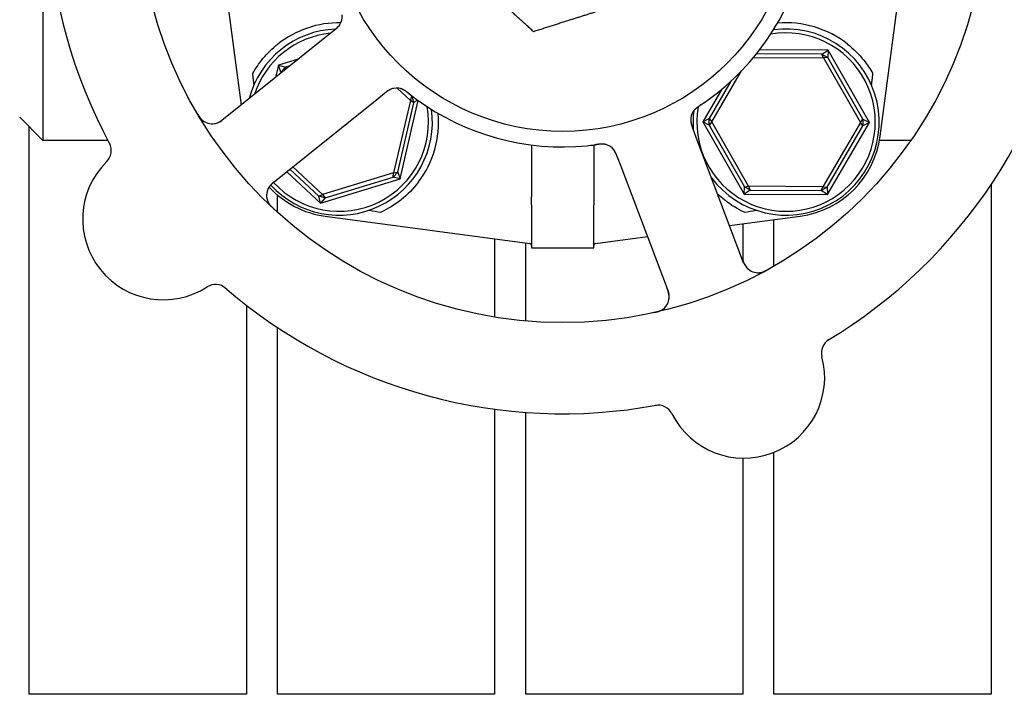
# Model space of a CAD drawing. Header units: inches. Extents: x 24 to 1128, y -69 to 748.
# Tile 639 of 656: x 749.13 to 753.1, y 604.46 to 607.18. Entities that reach past the tile are written whole.
import ezdxf

# ---------------------------------------------------------------- set-up
doc = ezdxf.new("R2010")
doc.units = ezdxf.units.IN
doc.header["$LTSCALE"] = 32
doc.header["$MEASUREMENT"] = 0
doc.layers.add('Visible (ANSI)', color=7, linetype='Continuous', lineweight=30)

msp = doc.modelspace()

# ---------------------------------------------------------------- linework, layer by layer
at = {"layer": 'Visible (ANSI)'}
for p, q in [((749.22847, 608.64228), (749.22847, 606.69478)), ((749.91597, 607.66853), (750.02662, 606.83734)), ((752.60112, 606.71187), (752.7157, 607.57258)), ((750.4013, 607.13797), (750.37019, 607.11301)), ((750.37019, 607.11301), (749.94953, 606.77549)), ((752.3915, 607.0583), (752.11553, 607.0597)), ((752.36677, 607.0428), (752.3915, 607.0583)), ((752.3915, 607.0583), (752.39014, 607.02914)), ((752.5578, 606.76682), (752.3915, 607.0583)), ((750.25654, 607.02182), (750.1769, 606.99751)), ((752.09064, 607.02858), (752.3733, 607.02714)), ((752.36677, 607.0428), (752.10334, 607.04414)), ((752.36677, 607.0428), (752.39014, 607.02914)), ((752.3733, 607.02714), (752.36677, 607.0428)), ((752.39014, 607.02914), (752.3733, 607.02714)), ((752.3733, 607.02714), (752.52172, 606.767)), ((752.53202, 606.78048), (752.39014, 607.02914)), ((750.1769, 606.99751), (750.16565, 606.94889)), ((750.1769, 606.99751), (750.20503, 606.98976)), ((750.18657, 606.96998), (750.1769, 606.99751)), ((750.18657, 606.96998), (750.20503, 606.98976)), ((750.20503, 606.98976), (750.20398, 606.97965)), ((750.22368, 606.99545), (750.20503, 606.98976)), ((751.92273, 606.77006), (752.04214, 606.97447)), ((750.18657, 606.96998), (750.18534, 606.96469)), ((750.19342, 606.97117), (750.18657, 606.96998)), ((751.99994, 606.9332), (751.91257, 606.78364)), ((750.65545, 606.90565), (750.70868, 606.85596)), ((751.96283, 606.90066), (751.88664, 606.77024)), ((750.15292, 606.522), (750.57358, 606.85952)), ((750.57358, 606.85952), (750.60471, 606.88449)), ((750.70868, 606.85596), (750.64117, 606.56417)), ((750.66755, 606.53955), (750.74056, 606.8551)), ((750.71451, 606.87189), (750.69919, 606.8862)), ((750.70868, 606.85596), (750.71451, 606.87189)), ((750.72241, 606.84601), (750.70868, 606.85596)), ((750.71451, 606.87189), (750.72241, 606.84601)), ((750.71451, 606.87189), (750.71884, 606.87108)), ((750.7354, 606.85881), (750.72241, 606.84601)), ((750.65788, 606.56708), (750.72241, 606.84601)), ((749.13472, 606.78853), (749.22847, 606.69478)), ((751.88664, 606.77024), (751.91257, 606.78364)), ((751.91243, 606.75658), (751.91257, 606.78364)), ((751.91257, 606.78364), (751.92273, 606.77006)), ((752.52172, 606.767), (752.53202, 606.78048)), ((752.53202, 606.78048), (752.53188, 606.75342)), ((752.53202, 606.78048), (752.5578, 606.76682)), ((749.17313, 604.46353), (749.17313, 606.75012)), ((751.8603, 606.70653), (751.84616, 606.74385)), ((751.91243, 606.75658), (751.88664, 606.77024)), ((751.88664, 606.77024), (752.05295, 606.47876)), ((751.92273, 606.77006), (751.91243, 606.75658)), ((751.91243, 606.75658), (752.05431, 606.50791)), ((752.07115, 606.50992), (751.92273, 606.77006)), ((752.52172, 606.767), (752.37065, 606.50839)), ((752.38747, 606.50622), (752.53188, 606.75342)), ((752.38853, 606.47705), (752.5578, 606.76682)), ((752.53188, 606.75342), (752.52172, 606.767)), ((752.5578, 606.76682), (752.53188, 606.75342)), ((749.48989, 606.69478), (749.22847, 606.69478)), ((752.05131, 606.20216), (751.8603, 606.70653)), ((752.72485, 606.69478), (752.59845, 606.69478)), ((751.19695, 606.67641), (751.19695, 606.46799)), ((751.4475, 606.67641), (751.4475, 606.46799)), ((751.54224, 606.62872), (751.55636, 606.59143)), ((750.22304, 606.57826), (750.33923, 606.46982)), ((750.35472, 606.47674), (750.23536, 606.58814)), ((751.55636, 606.59143), (751.74737, 606.08706)), ((750.21073, 606.56838), (750.34658, 606.44158)), ((750.34658, 606.44158), (750.66755, 606.53955)), ((750.64117, 606.56417), (750.35472, 606.47674)), ((750.36559, 606.46372), (750.63942, 606.5473)), ((750.65788, 606.56708), (750.63942, 606.5473)), ((750.63942, 606.5473), (750.64117, 606.56417)), ((750.66755, 606.53955), (750.63942, 606.5473)), ((750.64117, 606.56417), (750.65788, 606.56708)), ((750.65788, 606.56708), (750.66755, 606.53955)), ((752.05295, 606.47876), (752.05431, 606.50791)), ((752.05431, 606.50791), (752.07115, 606.50992)), ((752.07768, 606.49426), (752.05431, 606.50791)), ((752.07115, 606.50992), (752.07768, 606.49426)), ((752.37065, 606.50839), (752.07115, 606.50992)), ((752.36397, 606.4928), (752.37065, 606.50839)), ((752.38747, 606.50622), (752.36397, 606.4928)), ((752.37065, 606.50839), (752.38747, 606.50622)), ((752.38747, 606.50622), (752.38853, 606.47705)), ((753.04813, 606.51663), (753.04813, 604.46353)), ((750.17313, 606.40554), (750.17313, 606.47482)), ((750.33923, 606.46982), (750.35472, 606.47674)), ((750.36559, 606.46372), (750.33923, 606.46982)), ((750.34658, 606.44158), (750.33923, 606.46982)), ((750.36559, 606.46372), (750.34658, 606.44158)), ((750.35472, 606.47674), (750.36559, 606.46372)), ((752.07768, 606.49426), (752.05295, 606.47876)), ((752.05295, 606.47876), (752.38853, 606.47705)), ((752.07768, 606.49426), (752.36397, 606.4928)), ((752.38853, 606.47705), (752.36397, 606.4928)), ((751.19722, 606.43589), (751.19722, 606.26228)), ((751.44722, 606.26228), (751.44722, 606.43589)), ((750.36556, 606.38963), (751.19044, 606.27982)), ((751.99464, 606.35179), (752.27889, 606.38963)), ((752.04813, 606.35891), (752.04813, 606.21063)), ((752.17313, 606.18815), (752.17313, 606.37555)), ((751.04813, 606.29877), (751.04813, 605.98317)), ((751.45401, 606.27982), (751.66379, 606.30775)), ((751.17313, 605.96755), (751.17313, 606.28213)), ((751.19722, 606.26228), (751.44722, 606.26228)), ((750.04813, 606.03075), (750.04813, 604.46353)), ((750.17313, 604.46353), (750.17313, 605.94075)), ((751.04813, 605.61171), (751.04813, 604.46353)), ((751.17313, 604.46353), (751.17313, 605.59889)), ((752.17313, 604.46353), (752.17313, 605.43786)), ((752.04813, 605.41474), (752.04813, 604.46353)), ((750.04813, 604.46353), (749.17313, 604.46353)), ((751.04813, 604.46353), (750.17313, 604.46353)), ((752.04813, 604.46353), (751.17313, 604.46353)), ((753.04813, 604.46353), (752.17313, 604.46353))]:
    msp.add_line(p, q, dxfattribs=at)
for radius in [1.7075, 0.9375]:
    msp.add_circle((751.32222, 607.66853), radius, dxfattribs=at)
for centre, radius, start, end in [((751.32222, 607.66853), 2.075, 156.99965, 208.48395), ((751.32222, 607.66853), 1, 305.83299, 347.65061), ((751.32222, 607.66853), 2.075, 300.99965, 352.48395), ((750.37149, 607.19418), 0.0625, 326.31583, 6.22862), ((750.42222, 606.76853), 0.375, 92.20116, 165.29323), ((750.42222, 606.76853), 0.4, 89.10653, 128.18136), ((752.22222, 606.76853), 0.375, 216.768, 97.82604), ((752.22222, 606.76853), 0.4, 51.81864, 94.99892), ((750.42222, 606.76853), 0.35938, 95.69755, 161.78605), ((752.22222, 606.76853), 0.35938, 170.11375, 99.97535), ((750.6531, 606.84319), 0.0625, 71.2706, 112.30345), ((751.32222, 607.66853), 1, 233.83299, 275.65061), ((750.42222, 606.76853), 0.375, 222.58331, 7.82604), ((750.42222, 606.76853), 0.35938, 222.5485, 9.97535), ((751.9004, 606.77712), 0.0625, 143.2706, 184.30345), ((752.22222, 606.76853), 0.375, 173.08462, 184.7156), ((749.91042, 606.82424), 0.0625, 210.88035, 308.7418), ((750.42222, 606.76853), 0.4, 322.97261, 4.99892), ((752.2294, 606.76135), 0.375, 277.58266, 352.41734), ((749.44115, 606.65341), 0.0625, 314.66113, 28.3534), ((751.47957, 606.61774), 0.0625, 38.31583, 78.22862), ((749.71353, 606.37779), 0.325, 134.66113, 302.82247), ((750.19203, 606.47325), 0.0625, 128.7418, 226.60325), ((750.41505, 606.76135), 0.375, 222.75403, 262.41734), ((751.18941, 606.27208), 0.00781, 0, 82.41734), ((751.45504, 606.27208), 0.00781, 97.58266, 180), ((752.10975, 606.22429), 0.0625, 200.7418, 298.60325), ((749.92357, 606.05216), 0.0625, 49.1302, 122.82247), ((751.32222, 607.66853), 2.075, 228.99965, 280.48395), ((751.68892, 606.06492), 0.0625, 282.88035, 20.7418), ((752.42728, 605.83884), 0.0625, 121.1302, 194.82247), ((752.05267, 605.73971), 0.325, 206.66113, 14.82247), ((751.70637, 605.56583), 0.0625, 26.66113, 100.3534)]:
    msp.add_arc(centre, radius, start, end, dxfattribs=at)
for centre, major_axis, start_param, end_param in [((753.43205, 606.17057), (-4.33091, 0.57653), 0.8462542, 0.8607442), ((749.21239, 606.17057), (4.33091, 0.57653), 5.4224411, 5.4369311)]:
    msp.add_ellipse(centre, major_axis=major_axis, ratio=0.0429148, start_param=start_param, end_param=end_param, dxfattribs=at)
for points, weights in [([(751.20489, 607.13274), (751.09628, 607.23175), (751.00222, 607.3175)], [1, 1.0379548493, 1]), ([(751.46623, 607.21588), (751.34494, 607.1773), (751.20489, 607.13274)], [1, 1.0379548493, 1]), ([(750.07895, 606.91948), (750.07612, 606.94182), (750.0733, 606.96411)], [0.999969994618, 0.999969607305, 0.999970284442]), ([(752.57115, 606.96411), (752.56833, 606.94182), (752.5655, 606.91948)], [0.999970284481, 0.999969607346, 0.999969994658])]:
    msp.add_rational_spline(points, weights, degree=2, dxfattribs=at)
for points, knots in [([(750.40143, 607.13807), (750.40218, 607.13868), (750.40295, 607.13929), (750.40443, 607.14049), (750.40516, 607.14107), (750.40726, 607.14278), (750.4086, 607.14389), (750.41072, 607.14569), (750.41155, 607.14642), (750.41471, 607.14923), (750.41661, 607.15109), (750.41936, 607.15406), (750.42068, 607.15562), (750.42248, 607.15805), (750.42296, 607.15873), (750.42365, 607.15973), (750.4239, 607.16012), (750.42401, 607.1603), (750.42403, 607.16032), (750.42403, 607.16032)], [0, 0, 0, 0, 0.00805947, 0.00805947, 0.01607833, 0.01607833, 0.0318321, 0.0318321, 0.04288224, 0.04288224, 0.07619177, 0.07619177, 0.108399, 0.108399, 0.1204764, 0.1204764, 0.12953115, 0.12953115, 0.13163231, 0.13163231, 0.13163231, 0.13163231]), ([(750.40775, 607.1432), (750.40856, 607.14387), (750.40937, 607.14455), (750.4125, 607.14728), (750.41483, 607.14945), (750.41897, 607.1538), (750.42083, 607.15601), (750.42348, 607.1596), (750.42442, 607.16101), (750.42561, 607.16295), (750.42596, 607.16354), (750.42634, 607.16422), (750.42641, 607.16434), (750.42647, 607.16446)], [0.016833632, 0.016833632, 0.016833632, 0.016833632, 0.024996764, 0.024996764, 0.048690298, 0.048690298, 0.071674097, 0.071674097, 0.086017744, 0.086017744, 0.092484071, 0.092484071, 0.093980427, 0.093980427, 0.093980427, 0.093980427]), ([(750.0733, 606.96411), (750.08446, 606.98402), (750.09846, 607.00482), (750.13266, 607.04588), (750.15333, 607.06594), (750.17496, 607.08295)], [0.49640247, 0.49640247, 0.49640247, 0.49640247, 0.68798762, 0.68798762, 0.89549896, 0.89549896, 0.89549896, 0.89549896]), ([(752.46949, 607.08295), (752.49358, 607.064), (752.51622, 607.04149), (752.54914, 607.00009), (752.56117, 606.98191), (752.57115, 606.96411)], [2.4581256, 2.4581256, 2.4581256, 2.4581256, 2.68988255, 2.68988255, 2.85814401, 2.85814401, 2.85814401, 2.85814401]), ([(750.6303, 606.90139), (750.6303, 606.90139), (750.63029, 606.90138), (750.63026, 606.90137), (750.6302, 606.90135), (750.62989, 606.90122), (750.6296, 606.90111), (750.62824, 606.90053), (750.62646, 606.89973), (750.62405, 606.89844), (750.62344, 606.8981), (750.62012, 606.89617), (750.61732, 606.89428), (750.61257, 606.89071), (750.6111, 606.88958), (750.60881, 606.88777), (750.60802, 606.88714), (750.60641, 606.88585), (750.60558, 606.88519), (750.60476, 606.88453)], [0.05598665, 0.05598665, 0.05598665, 0.05598665, 0.05687301, 0.05687301, 0.0600697, 0.0600697, 0.06858049, 0.06858049, 0.09786867, 0.09786867, 0.10758076, 0.10758076, 0.14991049, 0.14991049, 0.16694482, 0.16694482, 0.17567446, 0.17567446, 0.18444701, 0.18444701, 0.18444701, 0.18444701]), ([(750.6361, 606.90333), (750.63583, 606.90325), (750.63554, 606.90317), (750.63444, 606.90282), (750.63357, 606.90253), (750.63108, 606.90162), (750.62942, 606.90093), (750.62458, 606.89866), (750.62132, 606.89679), (750.61567, 606.89302), (750.61318, 606.89118), (750.61084, 606.88937)], [0.094581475, 0.094581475, 0.094581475, 0.094581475, 0.097636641, 0.097636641, 0.105884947, 0.105884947, 0.120706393, 0.120706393, 0.149460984, 0.149460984, 0.172558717, 0.172558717, 0.172558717, 0.172558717]), ([(750.70853, 606.87898), (750.70595, 606.88099), (750.7034, 606.88299), (750.69864, 606.88662), (750.69645, 606.88825), (750.69231, 606.89122), (750.69032, 606.89258), (750.68703, 606.89475), (750.68566, 606.89561), (750.68265, 606.89744), (750.68106, 606.89834), (750.67816, 606.89988), (750.67686, 606.90052), (750.67385, 606.90189), (750.67231, 606.90248), (750.66958, 606.90342), (750.66832, 606.90379), (750.66725, 606.90407)], [0, 0, 0, 0, 0.0253292, 0.0253292, 0.04592782, 0.04592782, 0.06431613, 0.06431613, 0.07801539, 0.07801539, 0.09688899, 0.09688899, 0.11755369, 0.11755369, 0.15067695, 0.15067695, 0.17984281, 0.17984281, 0.17984281, 0.17984281]), ([(750.70214, 606.88399), (750.70143, 606.88455), (750.70073, 606.88511), (750.6993, 606.88624), (750.69858, 606.8868), (750.69594, 606.88886), (750.69396, 606.89038), (750.68999, 606.89326), (750.68796, 606.89466), (750.68485, 606.89665), (750.68366, 606.89737), (750.68085, 606.89898), (750.67932, 606.89977), (750.67693, 606.90089), (750.67597, 606.90131), (750.67409, 606.90206), (750.67317, 606.90239), (750.67248, 606.90262), (750.67236, 606.90266), (750.67236, 606.90266)], [0, 0, 0, 0, 0.00712604, 0.00712604, 0.01419238, 0.01419238, 0.03284312, 0.03284312, 0.05207098, 0.05207098, 0.06472354, 0.06472354, 0.08419423, 0.08419423, 0.09866358, 0.09866358, 0.11516786, 0.11516786, 0.12167905, 0.12167905, 0.12167905, 0.12167905]), ([(750.70215, 606.88399), (750.70842, 606.87904), (750.71736, 606.87214), (750.72533, 606.86621), (750.72766, 606.86448), (750.72993, 606.86281), (750.73208, 606.86123)], [0.48416631, 0.48416631, 0.48416631, 0.48416631, 0.88318571, 0.88318571, 0.88318571, 1, 1, 1, 1]), ([(751.87675, 606.83637), (751.88339, 606.84081), (751.89272, 606.84717), (751.90082, 606.85292), (751.9032, 606.8546), (751.90548, 606.85624), (751.90765, 606.8578)], [0.48416631, 0.48416631, 0.48416631, 0.48416631, 0.88318571, 0.88318571, 0.88318571, 1, 1, 1, 1]), ([(751.88349, 606.84089), (751.88078, 606.83906), (751.87808, 606.83725), (751.87317, 606.83385), (751.87094, 606.83227), (751.86684, 606.82924), (751.86492, 606.82777), (751.86185, 606.82531), (751.8606, 606.82428), (751.85793, 606.82198), (751.85658, 606.82074), (751.85422, 606.81846), (751.85322, 606.81743), (751.85099, 606.81498), (751.84994, 606.8137), (751.8482, 606.8114), (751.84747, 606.81031), (751.84687, 606.80938)], [0, 0, 0, 0, 0.0253292, 0.0253292, 0.04592782, 0.04592782, 0.06431613, 0.06431613, 0.07801539, 0.07801539, 0.09688899, 0.09688899, 0.11755369, 0.11755369, 0.15067695, 0.15067695, 0.17984281, 0.17984281, 0.17984281, 0.17984281]), ([(751.87675, 606.83636), (751.87599, 606.83586), (751.87525, 606.83536), (751.87374, 606.83436), (751.87298, 606.83385), (751.8702, 606.83197), (751.86814, 606.83055), (751.86418, 606.82767), (751.86222, 606.82617), (751.85937, 606.82382), (751.85831, 606.82292), (751.85592, 606.82075), (751.85469, 606.81953), (751.85289, 606.81761), (751.85219, 606.81682), (751.8509, 606.81527), (751.8503, 606.81449), (751.84987, 606.81391), (751.84979, 606.81381), (751.84979, 606.81381)], [0, 0, 0, 0, 0.00712604, 0.00712604, 0.01419238, 0.01419238, 0.03284312, 0.03284312, 0.05207098, 0.05207098, 0.06472354, 0.06472354, 0.08419423, 0.08419423, 0.09866358, 0.09866358, 0.11516786, 0.11516786, 0.12167905, 0.12167905, 0.12167905, 0.12167905]), ([(749.84948, 606.80449), (749.84989, 606.80378), (749.8503, 606.80309), (749.85204, 606.80014), (749.85345, 606.79782), (749.85617, 606.79361), (749.85746, 606.7917), (749.86038, 606.78763), (749.86208, 606.78543), (749.86493, 606.78204), (749.86614, 606.78069), (749.8685, 606.77824), (749.86966, 606.77714), (749.87202, 606.77505), (749.87322, 606.77408), (749.87474, 606.77294), (749.87519, 606.77262), (749.87556, 606.77236)], [0, 0, 0, 0, 0.00673636, 0.00673636, 0.02806078, 0.02806078, 0.0453371, 0.0453371, 0.06652159, 0.06652159, 0.08352226, 0.08352226, 0.10158901, 0.10158901, 0.12223493, 0.12223493, 0.13206643, 0.13206643, 0.13206643, 0.13206643]), ([(749.92213, 606.76285), (749.92279, 606.76298), (749.9236, 606.76317), (749.92687, 606.764), (749.92925, 606.76476), (749.9356, 606.76745), (749.93946, 606.76942), (749.94658, 606.77383), (749.94983, 606.77608), (749.95455, 606.77962), (749.95596, 606.7807), (749.95901, 606.7831), (749.96069, 606.78444), (749.96233, 606.78576)], [0.11682073, 0.11682073, 0.11682073, 0.11682073, 0.13209763, 0.13209763, 0.17640845, 0.17640845, 0.22121696, 0.22121696, 0.25582457, 0.25582457, 0.27005755, 0.27005755, 0.2865375, 0.2865375, 0.2865375, 0.2865375]), ([(751.83795, 606.77953), (751.83794, 606.77925), (751.83793, 606.77895), (751.83792, 606.77779), (751.83793, 606.77687), (751.83803, 606.77422), (751.83817, 606.77243), (751.83883, 606.76713), (751.83961, 606.76345), (751.84144, 606.75691), (751.84242, 606.75397), (751.84342, 606.75119)], [0.094581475, 0.094581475, 0.094581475, 0.094581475, 0.097636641, 0.097636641, 0.105884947, 0.105884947, 0.120706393, 0.120706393, 0.149460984, 0.149460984, 0.172558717, 0.172558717, 0.172558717, 0.172558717]), ([(751.838, 606.77341), (751.838, 606.77341), (751.838, 606.7734), (751.83801, 606.77337), (751.83801, 606.7733), (751.83803, 606.77297), (751.83806, 606.77266), (751.83818, 606.77119), (751.8384, 606.76925), (751.83888, 606.76656), (751.83901, 606.76587), (751.83982, 606.76212), (751.84075, 606.75887), (751.84267, 606.75325), (751.8433, 606.7515), (751.84431, 606.74876), (751.84467, 606.74782), (751.84539, 606.74589), (751.84577, 606.74489), (751.84614, 606.74391)], [0.05598665, 0.05598665, 0.05598665, 0.05598665, 0.05687301, 0.05687301, 0.0600697, 0.0600697, 0.06858049, 0.06858049, 0.09786867, 0.09786867, 0.10758076, 0.10758076, 0.14991049, 0.14991049, 0.16694482, 0.16694482, 0.17567446, 0.17567446, 0.18444701, 0.18444701, 0.18444701, 0.18444701]), ([(751.42069, 606.67339), (751.43024, 606.67433), (751.44214, 606.6757), (751.45184, 606.67697), (751.45405, 606.67725), (751.45608, 606.67753), (751.45792, 606.67778)], [0, 0, 0, 0, 0.41999651, 0.41999651, 0.41999651, 0.51583384, 0.51583384, 0.51583384, 0.51583384]), ([(751.4985, 606.67731), (751.49799, 606.67746), (751.49745, 606.67761), (751.49597, 606.67799), (751.49494, 606.67822), (751.49321, 606.67854), (751.49275, 606.67862), (751.4909, 606.6789), (751.4893, 606.6791), (751.48583, 606.67935), (751.48408, 606.67943), (751.48078, 606.67947), (751.47934, 606.67946), (751.47526, 606.67935), (751.47237, 606.67919), (751.46698, 606.67876), (751.46446, 606.6785), (751.45872, 606.67786), (751.4555, 606.67744), (751.45151, 606.67692), (751.45074, 606.67682), (751.44996, 606.67672)], [0.13529987, 0.13529987, 0.13529987, 0.13529987, 0.15041628, 0.15041628, 0.17862374, 0.17862374, 0.18801436, 0.18801436, 0.213705, 0.213705, 0.23365386, 0.23365386, 0.24706171, 0.24706171, 0.26969874, 0.26969874, 0.28871803, 0.28871803, 0.31389263, 0.31389263, 0.31994869, 0.31994869, 0.31994869, 0.31994869]), ([(751.49316, 606.67876), (751.49316, 606.67876), (751.49309, 606.67877), (751.4927, 606.67885), (751.49224, 606.67895), (751.49095, 606.67918), (751.49006, 606.67932), (751.48726, 606.67968), (751.48513, 606.67985), (751.48118, 606.67994), (751.47949, 606.67993), (751.47641, 606.67981), (751.47507, 606.67973), (751.47152, 606.67946), (751.46923, 606.67923), (751.4645, 606.67868), (751.46203, 606.67834), (751.4591, 606.67794), (751.45856, 606.67787), (751.45801, 606.67779)], [0.07093315, 0.07093315, 0.07093315, 0.07093315, 0.07636582, 0.07636582, 0.08666451, 0.08666451, 0.09983227, 0.09983227, 0.12422951, 0.12422951, 0.14000403, 0.14000403, 0.15098746, 0.15098746, 0.16837573, 0.16837573, 0.18725581, 0.18725581, 0.19162474, 0.19162474, 0.19162474, 0.19162474]), ([(751.53926, 606.63648), (751.53887, 606.63745), (751.53847, 606.63843), (751.53685, 606.64226), (751.5355, 606.64515), (751.53264, 606.65042), (751.53112, 606.65288), (751.52852, 606.6565), (751.52747, 606.65783), (751.52599, 606.65956), (751.52553, 606.66008), (751.52501, 606.66065), (751.52491, 606.66075), (751.52482, 606.66086)], [0.016833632, 0.016833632, 0.016833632, 0.016833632, 0.024996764, 0.024996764, 0.048690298, 0.048690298, 0.071674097, 0.071674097, 0.086017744, 0.086017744, 0.092484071, 0.092484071, 0.093980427, 0.093980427, 0.093980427, 0.093980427]), ([(751.54218, 606.62888), (751.54184, 606.62979), (751.54149, 606.63071), (751.54081, 606.63248), (751.54048, 606.63336), (751.5395, 606.63588), (751.53886, 606.63749), (751.5378, 606.64007), (751.53737, 606.64109), (751.53567, 606.64496), (751.53448, 606.64734), (751.53251, 606.65088), (751.53144, 606.65261), (751.52968, 606.65508), (751.52918, 606.65574), (751.52844, 606.6567), (751.52815, 606.65706), (751.52802, 606.65723), (751.52801, 606.65724), (751.52801, 606.65724)], [0, 0, 0, 0, 0.00805947, 0.00805947, 0.01607833, 0.01607833, 0.0318321, 0.0318321, 0.04288224, 0.04288224, 0.07619177, 0.07619177, 0.108399, 0.108399, 0.1204764, 0.1204764, 0.12953115, 0.12953115, 0.13163231, 0.13163231, 0.13163231, 0.13163231]), ([(750.16578, 606.53231), (750.16529, 606.53193), (750.16481, 606.53154), (750.16322, 606.53026), (750.16211, 606.52937), (750.15688, 606.52509), (750.15297, 606.52168), (750.14712, 606.51595), (750.14481, 606.51343), (750.13941, 606.50677), (750.13673, 606.50231), (750.13515, 606.4991), (750.13499, 606.49878), (750.13486, 606.4985)], [0, 0, 0, 0, 0.00480624, 0.00480624, 0.01589597, 0.01589597, 0.05833406, 0.05833406, 0.09384639, 0.09384639, 0.15340885, 0.15340885, 0.16065924, 0.16065924, 0.16065924, 0.16065924]), ([(750.74156, 606.52765), (750.72153, 606.50109), (750.69723, 606.47618), (750.64506, 606.43466), (750.61713, 606.4181), (750.59111, 606.40593), (750.5906, 606.40569), (750.59009, 606.40546)], [2.42631602, 2.42631602, 2.42631602, 2.42631602, 2.67966729, 2.67966729, 2.93613935, 2.93613935, 2.94129083, 2.94129083, 2.94129083, 2.94129083]), ([(751.19712, 606.45035), (751.19706, 606.45452), (751.19699, 606.45896), (751.19695, 606.46452), (751.19695, 606.46521), (751.19695, 606.46628), (751.19695, 606.46665), (751.19695, 606.46726), (751.19695, 606.4675), (751.19695, 606.46782), (751.19695, 606.4679), (751.19695, 606.46799)], [0.027184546, 0.027184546, 0.027184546, 0.027184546, 0.056924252, 0.056924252, 0.061161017, 0.061161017, 0.063446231, 0.063446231, 0.064876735, 0.064876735, 0.065401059, 0.065401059, 0.065401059, 0.065401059]), ([(751.4475, 606.46799), (751.4475, 606.4679), (751.4475, 606.4678), (751.4475, 606.46744), (751.4475, 606.46718), (751.4475, 606.4665), (751.4475, 606.4661), (751.44749, 606.46452), (751.44749, 606.46335), (751.44746, 606.45949), (751.44743, 606.45698), (751.44737, 606.45288), (751.44735, 606.45159), (751.44733, 606.45035)], [0.065326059, 0.065326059, 0.065326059, 0.065326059, 0.065886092, 0.065886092, 0.067505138, 0.067505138, 0.069967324, 0.069967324, 0.077104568, 0.077104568, 0.093330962, 0.093330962, 0.101340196, 0.101340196, 0.101340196, 0.101340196]), ([(752.05436, 606.40546), (752.02862, 606.41736), (752.00042, 606.43394), (751.96456, 606.46234), (751.95543, 606.47029), (751.94662, 606.47868)], [0.44734115, 0.44734115, 0.44734115, 0.44734115, 0.70623872, 0.70623872, 0.7975395, 0.7975395, 0.7975395, 0.7975395]), ([(750.13388, 606.45035), (750.13409, 606.44983), (750.13438, 606.44917), (750.13543, 606.44691), (750.13634, 606.44514), (750.13845, 606.44167), (750.13944, 606.44016), (750.142, 606.4366), (750.14368, 606.43446), (750.14702, 606.43055), (750.14867, 606.42873), (750.1522, 606.42505), (750.1541, 606.42317), (750.15716, 606.42026), (750.15833, 606.41917), (750.15952, 606.41806)], [0.10313051, 0.10313051, 0.10313051, 0.10313051, 0.11603194, 0.11603194, 0.14472131, 0.14472131, 0.16305353, 0.16305353, 0.18481803, 0.18481803, 0.20320408, 0.20320408, 0.22373688, 0.22373688, 0.23709216, 0.23709216, 0.23709216, 0.23709216]), ([(752.04547, 606.21757), (752.04569, 606.21699), (752.04591, 606.21641), (752.04663, 606.2145), (752.04714, 606.21318), (752.04959, 606.20688), (752.05162, 606.2021), (752.05526, 606.19477), (752.05695, 606.1918), (752.06162, 606.1846), (752.06502, 606.18068), (752.06759, 606.17818), (752.06785, 606.17793), (752.06808, 606.17772)], [0, 0, 0, 0, 0.00480624, 0.00480624, 0.01589597, 0.01589597, 0.05833406, 0.05833406, 0.09384639, 0.09384639, 0.15340885, 0.15340885, 0.16065924, 0.16065924, 0.16065924, 0.16065924]), ([(752.11356, 606.16191), (752.11412, 606.16195), (752.11484, 606.16202), (752.11731, 606.16232), (752.11928, 606.16264), (752.12323, 606.16357), (752.12497, 606.16405), (752.12915, 606.16538), (752.1317, 606.16632), (752.13646, 606.16828), (752.13869, 606.16929), (752.14328, 606.17151), (752.14566, 606.17274), (752.14938, 606.17475), (752.15077, 606.17553), (752.1522, 606.17632)], [0.10313051, 0.10313051, 0.10313051, 0.10313051, 0.11603194, 0.11603194, 0.14472131, 0.14472131, 0.16305353, 0.16305353, 0.18481803, 0.18481803, 0.20320408, 0.20320408, 0.22373688, 0.22373688, 0.23709216, 0.23709216, 0.23709216, 0.23709216]), ([(751.75093, 606.05709), (751.751, 606.05776), (751.75108, 606.05858), (751.75129, 606.06196), (751.75131, 606.06445), (751.75072, 606.07132), (751.75003, 606.0756), (751.74804, 606.08373), (751.7469, 606.08753), (751.745, 606.09311), (751.7444, 606.09478), (751.74307, 606.09842), (751.74231, 606.10043), (751.74156, 606.10241)], [0.11682073, 0.11682073, 0.11682073, 0.11682073, 0.13209763, 0.13209763, 0.17640845, 0.17640845, 0.22121696, 0.22121696, 0.25582457, 0.25582457, 0.27005755, 0.27005755, 0.2865375, 0.2865375, 0.2865375, 0.2865375]), ([(751.68888, 606.00086), (751.68967, 606.00103), (751.69046, 606.00121), (751.6938, 606.00196), (751.69644, 606.00258), (751.70128, 606.00386), (751.7035, 606.0045), (751.70828, 606.00602), (751.71089, 606.00696), (751.715, 606.00862), (751.71665, 606.00936), (751.71971, 606.01085), (751.72112, 606.01161), (751.72384, 606.0132), (751.72513, 606.01405), (751.72668, 606.01514), (751.72713, 606.01547), (751.72749, 606.01574)], [0, 0, 0, 0, 0.00673636, 0.00673636, 0.02806078, 0.02806078, 0.0453371, 0.0453371, 0.06652159, 0.06652159, 0.08352226, 0.08352226, 0.10158901, 0.10158901, 0.12223493, 0.12223493, 0.13206643, 0.13206643, 0.13206643, 0.13206643])]:
    msp.add_open_spline(points, degree=3, knots=knots, dxfattribs=at)
for points in [[(751.19722, 606.43589), (751.19722, 606.44087), (751.19719, 606.44569), (751.19712, 606.45035)], [(751.44733, 606.45035), (751.44726, 606.44553), (751.44722, 606.4407), (751.44722, 606.43589)]]:
    msp.add_open_spline(points, degree=3, dxfattribs=at)

doc.saveas('drawing.dxf')
